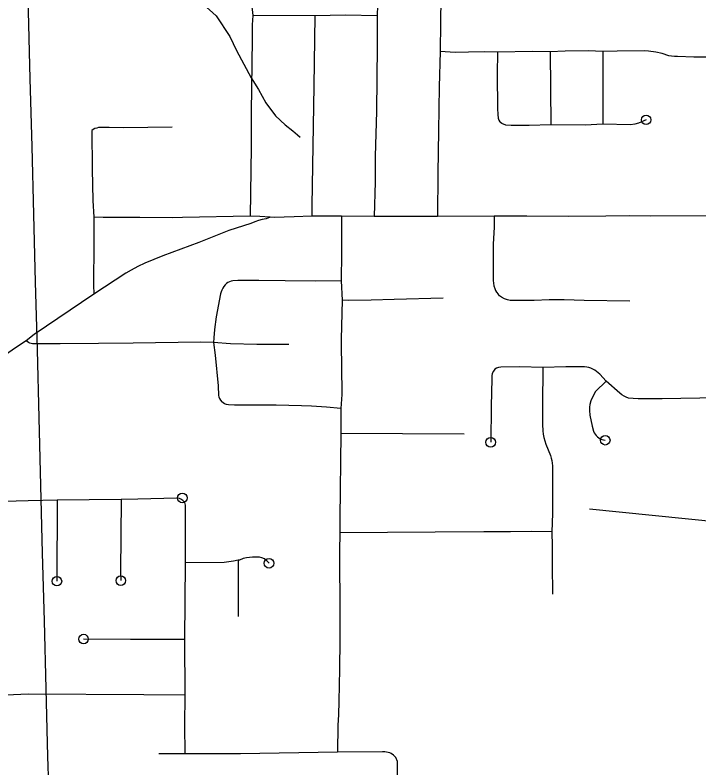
# Model space of a CAD drawing. Extents: x -19 to 366, y -4 to 359.
# Drawn here: x 149.49 to 150.17, y 184.384 to 185.132 of the extents above; entities that cross this region are included whole.
import ezdxf

# ---------------------------------------------------------------- set-up
doc = ezdxf.new("R2010")
doc.units = 0
for name, color, linetype in [('Level 33', 7, 'Continuous'), ('Level 35', 7, 'Continuous'), ('Level 43', 7, 'Continuous'), ('Level 60', 7, 'Continuous')]:
    doc.layers.add(name, color=color, linetype=linetype)

msp = doc.modelspace()

# ---------------------------------------------------------------- linework, layer by layer
at = {"layer": 'Level 33'}
for points in [[(149.7206, 185.2904), (149.71987, 185.25296), (149.71879, 185.17664), (149.7191, 185.17269), (149.71964, 185.16876), (149.72413, 185.14861), (149.72496, 185.14362), (149.72626, 185.13189)], [(149.86258, 185.28746), (149.86197, 185.23322), (149.86122, 185.20899), (149.86096, 185.20677), (149.86046, 185.20459), (149.85979, 185.20246), (149.85888, 185.20041), (149.8578, 185.19845), (149.8545, 185.1932), (149.85325, 185.19064), (149.85224, 185.18798), (149.85147, 185.18524), (149.85096, 185.18243), (149.85071, 185.1796), (149.85021, 185.14225), (149.84994, 185.13168)], [(149.91465, 185.21533), (149.91351, 185.17438), (149.91269, 185.12477), (149.91244, 185.09603)], [(149.72626, 185.13189), (149.72535, 185.12276), (149.72552, 185.10828), (149.72465, 185.03585), (149.72448, 185.00111), (149.72343, 184.93241)], [(149.78777, 185.1317), (149.72626, 185.13189)], [(149.78777, 185.1317), (149.78685, 185.06179), (149.7848, 184.94316), (149.78489, 184.93244)], [(149.84994, 185.13168), (149.81828, 185.13215), (149.78777, 185.1317)], [(149.84994, 185.13168), (149.84981, 185.10196), (149.84911, 185.03663), (149.84785, 184.99231), (149.84774, 184.96656), (149.84692, 184.93208)], [(150.07414, 185.09629), (150.05958, 185.09676), (150.03681, 185.09649), (150.02178, 185.09594)], [(150.19333, 185.09088), (150.18239, 185.09065), (150.16477, 185.09071), (150.1484, 185.09107), (150.14548, 185.09127), (150.14241, 185.09157), (150.13987, 185.09201), (150.13322, 185.09414), (150.12711, 185.09567), (150.11981, 185.09659), (150.1162, 185.09689), (150.08857, 185.09664), (150.07414, 185.09629)], [(149.91244, 185.09603), (149.91144, 185.06114), (149.9109, 185.01738), (149.9101, 184.97513), (149.9097, 184.9323)], [(149.96962, 185.09548), (149.95702, 185.0957), (149.94063, 185.09562), (149.92728, 185.0953), (149.91244, 185.09603)], [(149.96962, 185.09548), (149.96924, 185.07358), (149.96945, 185.03952), (149.96984, 185.0337), (149.9703, 185.03006), (149.97078, 185.02808), (149.97181, 185.02623), (149.9725, 185.02552)], [(150.02178, 185.09594), (150.0043, 185.0961), (149.96962, 185.09548)], [(150.02178, 185.09594), (150.02244, 185.02331)], [(150.07414, 185.09629), (150.07437, 185.02408)], [(150.02244, 185.02331), (150.00095, 185.0226), (149.98319, 185.02275), (149.97792, 185.02308), (149.97377, 185.02473), (149.9725, 185.02552)], [(150.07437, 185.02408), (150.05683, 185.02297), (150.02244, 185.02331)], [(150.11733, 185.02827), (150.10985, 185.02484), (150.10595, 185.02382), (150.10168, 185.02344), (150.07437, 185.02408)], [(149.64607, 185.02097), (149.59741, 185.02045), (149.5833, 185.02055), (149.57455, 185.02074), (149.57271, 185.02052), (149.57092, 185.02011), (149.56916, 185.01951), (149.56751, 185.01874), (149.56592, 185.01779)], [(149.56592, 185.01779), (149.56638, 184.97936), (149.56701, 184.94815), (149.56793, 184.93167)], [(149.72343, 184.93241), (149.65607, 184.93116), (149.64615, 184.93097), (149.61372, 184.93126), (149.57739, 184.93133), (149.56793, 184.93167)], [(149.74343, 184.93143), (149.733, 184.93227), (149.72343, 184.93241)], [(149.78489, 184.93244), (149.76728, 184.93197), (149.74729, 184.93111), (149.74343, 184.93143)], [(149.81437, 184.93247), (149.78489, 184.93244)], [(149.81437, 184.93247), (149.81445, 184.9022), (149.81446, 184.89624), (149.81416, 184.86812)], [(149.84692, 184.93208), (149.81437, 184.93247)], [(149.9097, 184.9323), (149.86472, 184.93236), (149.84692, 184.93208)], [(149.96627, 184.93254), (149.9097, 184.9323)], [(149.96627, 184.93254), (149.96608, 184.92162), (149.96524, 184.9046), (149.96522, 184.89963), (149.9651, 184.87198), (149.96522, 184.86861), (149.96601, 184.86343), (149.96676, 184.86073), (149.96755, 184.85881), (149.96862, 184.85701), (149.97003, 184.85518), (149.97061, 184.85457)], [(150.19118, 184.93278), (150.12123, 184.93254), (150.10093, 184.93279), (150.07718, 184.93262), (150.04012, 184.93232), (149.99867, 184.93264), (149.96627, 184.93254)], [(149.56793, 184.93167), (149.5681, 184.91078), (149.56804, 184.89447), (149.56762, 184.87536), (149.56767, 184.8642), (149.56803, 184.85516)], [(149.74343, 184.93143), (149.73944, 184.93002), (149.73558, 184.92916), (149.73178, 184.92808), (149.72803, 184.9268), (149.72435, 184.92532), (149.70238, 184.91815), (149.67232, 184.90643), (149.66361, 184.90303), (149.63677, 184.89303), (149.61865, 184.88585), (149.61178, 184.88262), (149.60512, 184.87901), (149.59998, 184.87589), (149.56803, 184.85516)], [(149.6999, 184.8655), (149.69861, 184.86429), (149.69735, 184.86268), (149.69624, 184.86096), (149.6953, 184.85914), (149.69456, 184.85724), (149.69398, 184.85527), (149.68977, 184.83256), (149.68812, 184.8198), (149.68723, 184.81163), (149.68711, 184.8069)], [(149.81416, 184.86812), (149.78873, 184.86806), (149.75836, 184.86819), (149.73202, 184.86857), (149.71134, 184.86867), (149.70633, 184.86827), (149.70461, 184.86791), (149.70292, 184.86732), (149.70136, 184.86652), (149.6999, 184.8655)], [(149.81416, 184.86812), (149.81488, 184.84899)], [(149.56803, 184.85516), (149.5087, 184.81508), (149.50069, 184.80872)], [(149.91563, 184.85096), (149.86686, 184.84975), (149.84375, 184.84897), (149.82166, 184.84866), (149.81488, 184.84899)], [(150.10104, 184.84806), (150.05574, 184.8486), (150.03585, 184.84926), (150.0209, 184.84945), (150.00593, 184.8489), (149.98526, 184.84863), (149.98203, 184.84885), (149.97936, 184.8494), (149.97632, 184.85056), (149.97346, 184.85213), (149.97164, 184.85352), (149.97061, 184.85457)], [(149.81488, 184.84899), (149.81419, 184.81018), (149.81407, 184.80362), (149.8142, 184.78351)], [(149.50069, 184.80872), (149.48998, 184.80182), (149.45323, 184.77616)], [(149.5345, 184.80583), (149.50706, 184.8057), (149.5057, 184.80596), (149.50436, 184.80641), (149.50313, 184.80704), (149.50069, 184.80872)], [(149.68711, 184.8069), (149.67426, 184.80737), (149.60729, 184.80642), (149.57277, 184.80597), (149.5345, 184.80583)], [(149.68711, 184.8069), (149.68857, 184.79441), (149.69154, 184.7638), (149.69209, 184.7544), (149.69244, 184.75295), (149.69305, 184.75147), (149.69405, 184.74969), (149.69536, 184.74798)], [(149.76196, 184.80493), (149.73029, 184.80512), (149.704, 184.80575), (149.68711, 184.8069)], [(149.8142, 184.78351), (149.81454, 184.75537), (149.81371, 184.74141)], [(150.0146, 184.78225), (149.99156, 184.78271), (149.97291, 184.78254), (149.9705, 184.78219), (149.96858, 184.78162), (149.96698, 184.78047), (149.9654, 184.77852), (149.96424, 184.77606), (149.96381, 184.77379), (149.96386, 184.77075), (149.9632, 184.74358), (149.96273, 184.70781)], [(150.07767, 184.76844), (150.07114, 184.77563), (150.06622, 184.7794), (150.06441, 184.78053), (150.06246, 184.78143), (150.0604, 184.78211), (150.05831, 184.78254), (150.05617, 184.78273), (150.0375, 184.78285), (150.0146, 184.78225)], [(150.0146, 184.78225), (150.01422, 184.7448), (150.01421, 184.72553), (150.01456, 184.71926), (150.01497, 184.71586), (150.01561, 184.71249), (150.01649, 184.70918), (150.01759, 184.70594), (150.02219, 184.69455), (150.02295, 184.69214), (150.02352, 184.68967), (150.02429, 184.68436), (150.02412, 184.63714), (150.02354, 184.61899)], [(150.07767, 184.76844), (150.06697, 184.75824), (150.0642, 184.75341), (150.06231, 184.74912), (150.06124, 184.74551), (150.06101, 184.74284), (150.06109, 184.73926), (150.06148, 184.73482), (150.06356, 184.724), (150.06499, 184.71894), (150.06568, 184.71735), (150.06657, 184.71585), (150.06763, 184.71448), (150.06885, 184.71325), (150.07021, 184.71218), (150.07171, 184.7113), (150.07331, 184.71061), (150.07499, 184.71013), (150.0767, 184.70986)], [(150.18917, 184.75196), (150.13316, 184.75109), (150.10936, 184.75104), (150.10459, 184.75127), (150.09984, 184.75184), (150.09754, 184.75271), (150.09533, 184.7538), (150.09323, 184.75508), (150.09127, 184.75655), (150.07767, 184.76844)], [(149.81371, 184.74141), (149.79931, 184.74288), (149.78462, 184.74376), (149.77455, 184.74416), (149.74936, 184.74465), (149.70786, 184.74486), (149.702, 184.74502), (149.69982, 184.7453), (149.69797, 184.74594), (149.69652, 184.74688), (149.69536, 184.74798)], [(149.81371, 184.74141), (149.81381, 184.71656)], [(149.81381, 184.71656), (149.81272, 184.63237), (149.81282, 184.61784)], [(149.9362, 184.71596), (149.81381, 184.71656)], [(149.53174, 184.65026), (149.50286, 184.64969), (149.49079, 184.64924), (149.46149, 184.6487), (149.41671, 184.64853), (149.39693, 184.64782)], [(149.53174, 184.65026), (149.53134, 184.56976)], [(149.5953, 184.65097), (149.53174, 184.65026)], [(149.5953, 184.65097), (149.59472, 184.57925), (149.59485, 184.57032)], [(149.65741, 184.64899), (149.65655, 184.64996), (149.65556, 184.65079), (149.65445, 184.65145), (149.65323, 184.65192), (149.65196, 184.65219), (149.65068, 184.65226), (149.61192, 184.65132), (149.5953, 184.65097)], [(149.65741, 184.64899), (149.65808, 184.64789), (149.65859, 184.6467), (149.65891, 184.64544), (149.659, 184.64415), (149.65902, 184.58793)], [(150.02354, 184.61899), (150.00286, 184.61922), (149.98246, 184.61882), (149.95586, 184.61894), (149.90735, 184.61842), (149.81282, 184.61784)], [(150.02354, 184.61899), (150.02393, 184.60451), (150.02382, 184.58596), (150.02412, 184.55693)], [(149.81282, 184.61784), (149.81232, 184.59976), (149.81286, 184.53651)], [(149.71175, 184.59059), (149.70686, 184.58957), (149.6978, 184.5884), (149.65902, 184.58793)], [(149.71175, 184.59059), (149.71148, 184.53474)], [(149.74228, 184.58758), (149.74022, 184.58988), (149.73777, 184.59192), (149.73515, 184.59312), (149.7327, 184.59359), (149.72585, 184.59368), (149.71994, 184.59317), (149.71651, 184.59247), (149.71298, 184.59085), (149.71175, 184.59059)], [(149.65902, 184.58793), (149.65828, 184.51195)], [(149.81286, 184.53651), (149.81255, 184.51126)], [(149.65828, 184.51195), (149.62375, 184.51199), (149.60459, 184.51201), (149.55783, 184.51231)], [(149.65828, 184.51195), (149.65859, 184.45657)], [(149.81255, 184.51126), (149.81244, 184.48234), (149.81166, 184.45059)], [(149.65859, 184.45657), (149.61773, 184.45679), (149.50282, 184.45752), (149.45864, 184.4554), (149.43191, 184.45444), (149.39953, 184.45298)], [(149.65859, 184.45657), (149.65827, 184.42673), (149.6585, 184.39825)], [(149.81166, 184.45059), (149.81133, 184.4371), (149.81069, 184.42674), (149.81038, 184.39975)], [(149.6585, 184.39825), (149.63253, 184.39807)], [(149.71378, 184.39823), (149.6585, 184.39825)], [(149.81038, 184.39975), (149.71378, 184.39823)], [(149.85094, 184.32177), (149.8585, 184.33169), (149.86163, 184.33557), (149.86343, 184.33818), (149.8669, 184.34475), (149.86818, 184.348), (149.86902, 184.35085), (149.86976, 184.35529), (149.87001, 184.35892), (149.87019, 184.3875), (149.86996, 184.39047), (149.86823, 184.39455), (149.8673, 184.39571), (149.86613, 184.39684), (149.86385, 184.3984), (149.86227, 184.39914), (149.86064, 184.39968), (149.85755, 184.40014), (149.85501, 184.40032), (149.81038, 184.39975)]]:
    msp.add_lwpolyline(points, dxfattribs=at)
for centre in [(150.11733, 185.02827), (149.96273, 184.70781), (150.0767, 184.70986), (149.65608, 184.65251), (149.74228, 184.58758), (149.53134, 184.56976), (149.59485, 184.57032), (149.55783, 184.51231)]:
    msp.add_circle(centre, 0.00473, dxfattribs=at)
at = {"layer": 'Level 35'}
msp.add_lwpolyline([(149.6769, 185.14339), (149.68964, 185.13152), (149.70333, 185.11094), (149.71007, 185.09704), (149.72466, 185.07002), (149.73173, 185.0584), (149.7392, 185.04528), (149.74857, 185.0322), (149.75822, 185.0233), (149.76592, 185.01739), (149.77055, 185.01332), (149.77324, 185.0111)], dxfattribs=at)
at = {"layer": 'Level 43'}
msp.add_lwpolyline([(150.06087, 184.64186), (150.22193, 184.62536), (150.27074, 184.60504), (150.2999, 184.59848), (150.31673, 184.58778)], dxfattribs=at)
at = {"layer": 'Level 60'}
for points in [[(154.11585, 1.87092), (153.9063, 10.48743), (153.69602, 19.10409), (153.48501, 27.72087), (153.27327, 36.3378), (153.0608, 44.95486), (152.84759, 53.57206), (152.63366, 62.1894), (152.419, 70.80688), (152.20362, 79.42449), (151.98751, 88.04225), (151.77068, 96.66014), (151.55312, 105.27817), (151.33484, 113.89634), (151.11584, 122.51465), (150.89612, 131.13311), (150.67568, 139.7517), (150.45452, 148.37043), (150.23264, 156.98931), (150.01005, 165.60832), (149.78674, 174.22748), (149.56272, 182.84677), (149.33799, 191.46621), (149.11254, 200.0858), (148.88638, 208.70552), (148.65952, 217.32539), (148.43194, 225.9454), (148.20366, 234.56555), (147.97466, 243.18584), (147.74497, 251.80628), (147.51457, 260.42687), (147.28346, 269.04759), (147.05165, 277.66846), (146.81914, 286.28948), (146.58593, 294.91064), (146.35202, 303.53194), (146.11742, 312.15339), (145.88211, 320.77499), (145.64611, 329.39673), (145.40941, 338.01861), (145.17202, 346.64065)], [(0, 180.89994), (7.12284, 180.90436), (14.24566, 180.9176), (21.36847, 180.93968), (28.49124, 180.97058), (35.61397, 181.01031), (42.73664, 181.05888), (49.85925, 181.11627), (56.98178, 181.18249), (64.10422, 181.25754), (71.22656, 181.34142), (78.3488, 181.43413), (85.47091, 181.53567), (92.5929, 181.64603), (99.71474, 181.76523), (106.83643, 181.89325), (113.95795, 182.0301), (121.0793, 182.17578), (128.20046, 182.33029), (135.32143, 182.49362), (142.44218, 182.66579), (149.56272, 182.84677), (156.68303, 183.03659), (163.8031, 183.23523), (170.92291, 183.4427), (178.04247, 183.65899), (185.16175, 183.88411), (192.28074, 184.11805), (199.39944, 184.36082), (206.51784, 184.61242), (213.63591, 184.87283), (220.75366, 185.14207), (227.87107, 185.42014), (234.98813, 185.70702), (242.10483, 186.00273), (249.22115, 186.30726), (256.33709, 186.62061), (263.45264, 186.94279), (270.56779, 187.27378), (277.68251, 187.61359), (284.79682, 187.96222), (291.91068, 188.31967), (299.02409, 188.68594), (306.13705, 189.06103), (313.24954, 189.44494), (320.36154, 189.83766), (327.47305, 190.23919), (334.58406, 190.64954), (341.69455, 191.06871)]]:
    msp.add_spline(points, degree=3, dxfattribs=at)

doc.saveas('drawing.dxf')
